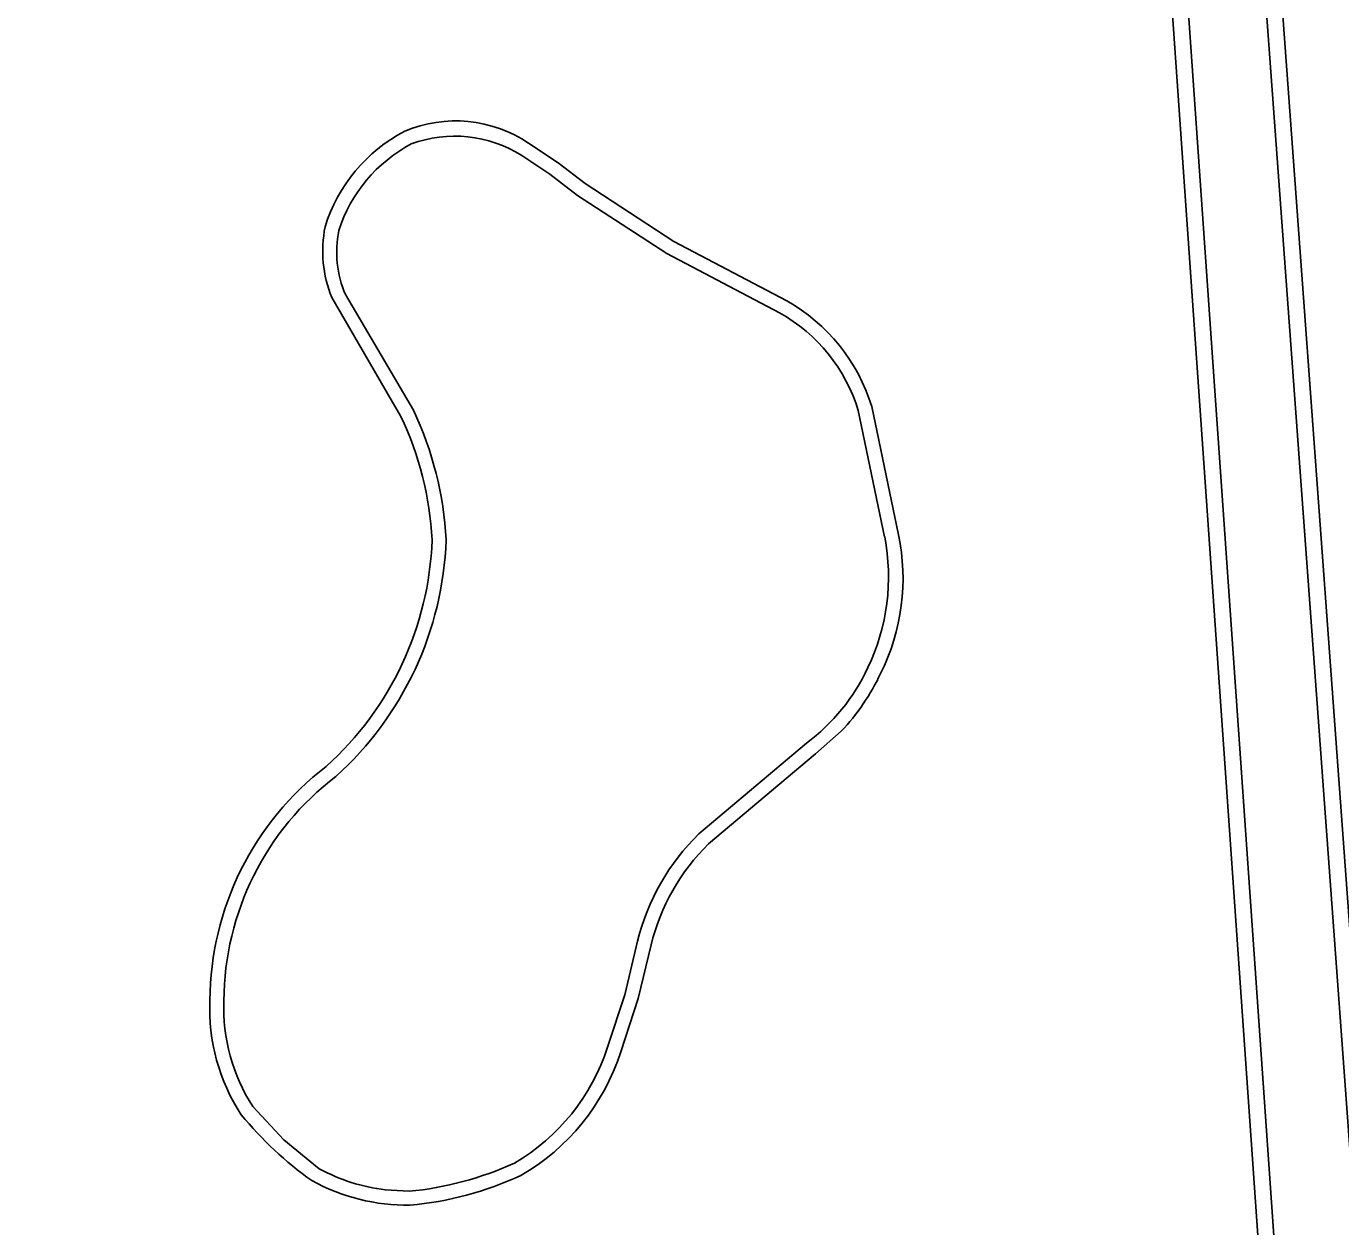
# Model space of a CAD drawing. Extents: x 161772 to 163123, y 383092 to 383917.
# Drawn here: x 162030.4 to 162083.2, y 383658.6 to 383706.8 of the extents above; entities that cross this region are included whole.
import ezdxf

# ---------------------------------------------------------------- set-up
doc = ezdxf.new("R2010")
doc.units = 0
for name, color, linetype in [('IMGEO_Erf', 7, 'Continuous'), ('IMGEO_Meer_plas_ven_vijver', 7, 'Continuous'), ('IMGEO_Waterloop', 7, 'Continuous')]:
    doc.layers.add(name, color=color, linetype=linetype)

msp = doc.modelspace()

# ---------------------------------------------------------------- linework, layer by layer
at = {"layer": 'IMGEO_Erf'}
for points in [[(162076.03, 383713.168), (162081.29, 383637.92), (162050.945, 383636.267), (162037.939, 383635.325), (162033.007, 383636.416), (162032.552, 383636.481), (162000, 383634.927), (161995.375, 383634.706), (161994.874, 383634.661), (161990.043, 383634.37), (161989.536, 383634.344), (161982.69, 383634.025), (161979.782, 383634.174), (161979.655, 383673.111), (161979.131, 383699.377), (161978.844, 383707.033)], [(162085.976, 383637.643), (162080.448, 383713.029)], [(162052.867, 383700.444), (162051.785, 383701.272), (162050.6, 383702.061)], [(162060.961, 383695.733), (162056.424, 383698.118), (162052.867, 383700.444)], [(162042.693, 383695.861), (162045.467, 383691.095)], [(162065.445, 383686.342), (162064.372, 383691.491)], [(162057.826, 383673.934), (162062.116, 383677.546), (162063.143, 383678.455)], [(162054.296, 383665.577), (162054.999, 383667.719), (162055.512, 383669.873)]]:
    msp.add_lwpolyline(points, dxfattribs=at)
for centre, radius, start, end in [((162047.673, 383697.716), 5.239, 56.0357, 113.0108), ((162048.589, 383696.815), 6.445, 117.3818, 162.9688), ((162047.44, 383697.739), 5.105, 169.1118, 201.5823), ((162057.366, 383689.35), 7.325, 16.9925, 60.6132), ((162033.617, 383685.45), 13.126, 2.977, 25.4701), ((162057.118, 383684.585), 8.511, 333.392, 11.915), ((162033.853, 383686.614), 12.881, 312.0109, 357.8574), ((162056.982, 383684.365), 8.538, 316.1896, 335.117), ((162049.729, 383667.578), 11.926, 127.4733, 179.6799), ((162063.787, 383667.848), 8.519, 134.4029, 166.2472), ((162045.537, 383667.3), 7.741, 177.444, 213.2289), ((162045.829, 383668.318), 8.9, 300.0534, 342.0603), ((162050.409, 383672.378), 14.684, 219.399, 234.5725), ((162045.774, 383667.493), 8.072, 241.2928, 270.4156), ((162044.5, 383673.294), 13.937, 275.4895, 294.5303)]:
    msp.add_arc(centre, radius, start, end, dxfattribs=at)
at = {"layer": 'IMGEO_Meer_plas_ven_vijver'}
for points in [[(162050.322, 383701.567), (162051.456, 383700.813), (162052.566, 383699.959), (162056.141, 383697.635), (162060.675, 383695.251)], [(162045.971, 383691.341), (162043.249, 383695.985)], [(162063.834, 383691.331), (162064.892, 383686.254)], [(162061.75, 383677.97), (162057.435, 383674.336)], [(162054.973, 383670.024), (162054.46, 383667.871), (162053.77, 383665.769)], [(162042.196, 383660.891), (162040.77, 383662.044), (162039.521, 383663.386)], [(162045.8, 383659.984), (162044.846, 383660.042)]]:
    msp.add_lwpolyline(points, dxfattribs=at)
for centre, radius, start, end in [((162047.636, 383697.309), 5.034, 57.7528, 110.3274), ((162048.721, 383696.705), 6.032, 118.0235, 162.1907), ((162047.234, 383697.703), 4.34, 168.7428, 203.3194), ((162057.36, 383689.347), 6.771, 17.039, 60.6894), ((162033.591, 383685.44), 13.714, 2.8921, 25.4856), ((162033.853, 383686.618), 13.444, 312.0886, 357.9286), ((162056.61, 383684.652), 8.436, 334.4421, 10.9447), ((162056.957, 383684.385), 8.008, 306.7686, 335.099), ((162049.759, 383667.569), 11.395, 127.2342, 179.6764), ((162063.773, 383667.858), 9.063, 134.3766, 166.1737), ((162045.728, 383667.358), 7.369, 177.8611, 212.6172), ((162045.83, 383668.324), 8.341, 300.2279, 342.1617), ((162044.546, 383673.124), 13.2, 275.4522, 294.5439), ((162045.727, 383667.351), 7.362, 241.3417, 263.1298)]:
    msp.add_arc(centre, radius, start, end, dxfattribs=at)
at = {"layer": 'IMGEO_Waterloop'}
for points in [[(162061.682, 383732.228), (162061.774, 383732.129), (162061.889, 383731.995), (162062.028, 383731.825), (162064.185, 383722.222), (162078.392, 383723.387), (162079.807, 383712.962), (162085.373, 383637.055), (162098.226, 383635.787), (162098.476, 383635.768), (162103.081, 383634.736), (162103.532, 383634.702), (162130.283, 383634.642), (162185.818, 383629.99), (162186.264, 383666.029)], [(161977.875, 383705.994), (161978.125, 383699.348), (161978.648, 383673.099), (161978.778, 383633.217), (161982.688, 383633.017), (161989.585, 383633.338), (161990.026, 383633.364), (161995.222, 383634.319), (161995.699, 383634.327), (162000.019, 383634.533), (162032.406, 383636.08), (162033.023, 383636.028), (162037.662, 383634.755), (162037.854, 383634.702), (162037.964, 383634.71), (162050.985, 383635.624), (162081.979, 383637.312), (162076.673, 383713.22), (162075.968, 383720.946), (162062.408, 383719.768), (162060.997, 383725.905), (162059.9, 383731.347), (162059.975, 383731.695), (162060.018, 383731.868)]]:
    msp.add_lwpolyline(points, dxfattribs=at)

doc.saveas('drawing.dxf')
